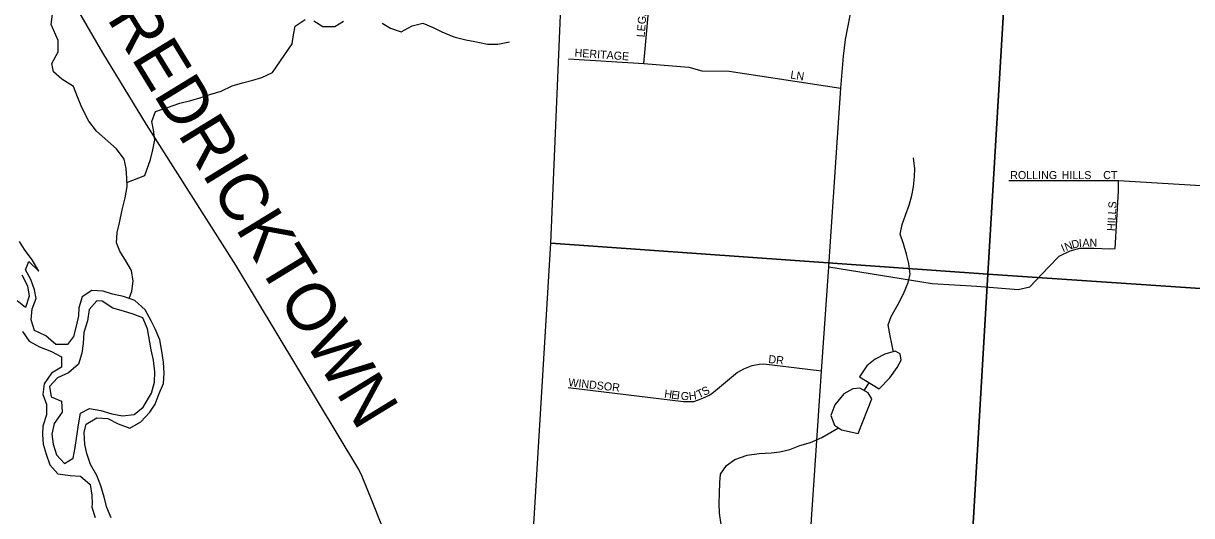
# Model space of a CAD drawing. Extents: x 1759416 to 2214760, y 252598 to 1116833.
# Drawn here: x 1966853 to 1974151, y 882407 to 885483 of the extents above; entities that cross this region are included whole.
import ezdxf

# ---------------------------------------------------------------- set-up
doc = ezdxf.new("R2010")
doc.units = 0
for name, color, linetype in [('GM_X_County_Road', 7, 'Continuous'), ('GM_X_County_Road_Text', 7, 'Continuous'), ('GM_X_Major_River', 7, 'Continuous'), ('GM_X_Minor_Lake', 7, 'Continuous'), ('GM_X_Minor_River', 7, 'Continuous'), ('GM_X_Section', 7, 'Continuous'), ('GM_X_Township_Subdivision', 7, 'Continuous'), ('GM_X_Township_Subdivision_Text', 7, 'Continuous')]:
    doc.layers.add(name, color=color, linetype=linetype)

msp = doc.modelspace()

# ---------------------------------------------------------------- linework, layer by layer
at = {"layer": 'GM_X_County_Road'}
for points in [[(1971696.3, 880878.5), (1971717.5, 881230.8), (1971732.4, 881738.6), (1971805.7, 882814), (1971839.6, 883309.2), (1971884.4, 883962.2), (1971893.1, 884089.6), (1971960.2, 885077.6), (1971976.5, 885277.2), (1971988.6, 885381.3), (1972032.9, 885607.6), (1972159.4, 886032.1), (1972294.1, 886439.7), (1972424.4, 886832.9), (1972458.6, 886927), (1972484, 887035.7), (1972513.6, 887235.8), (1972495.4, 887392.8), (1972465.7, 887599.5), (1972393.5, 887836.3), (1972386.5, 887887.8)], [(1969899.6, 880214.3), (1969862.5, 880222.9), (1969834.4, 880238.5), (1969811.6, 880268.5), (1969777.7, 880318.6), (1969715.8, 880484.9), (1969534.3, 881043.8), (1969358.8, 881582.7), (1969209.2, 882003.4), (1969091.5, 882346), (1969031.6, 882498.2), (1968969.7, 882652.5), (1968949.8, 882694.6), (1968180.5, 883971.3), (1967621.8, 884850.4), (1967348.8, 885297.5), (1966995.8, 885911.3)]]:
    msp.add_lwpolyline(points, dxfattribs=at)
at = {"layer": 'GM_X_Major_River'}
for points in [[(1967402.4, 882394.2), (1967374.7, 882458.5), (1967358.9, 882522.7), (1967337.2, 882592.9), (1967311.5, 882657.2), (1967271.7, 882727.5), (1967250, 882795.8), (1967236.3, 882852), (1967232.6, 882926.2), (1967244.8, 882978.3), (1967311.1, 883018.2), (1967381.2, 883013.9), (1967445.1, 882981.6), (1967519.1, 882953.3), (1967587.3, 882993.2), (1967643.7, 883053.2), (1967675.9, 883103.2), (1967702.3, 883171.3), (1967728.6, 883233.4), (1967732.9, 883297.5), (1967729.2, 883365.7), (1967717.5, 883433.9), (1967705.8, 883506.2), (1967676, 883574.5), (1967652.2, 883624.7), (1967614.5, 883693), (1967548.7, 883751.4), (1967478.7, 883775.7), (1967410.7, 883791.9), (1967350.7, 883810.2), (1967280.6, 883814.4), (1967220.3, 883774.5), (1967200, 883706.4), (1967197.8, 883656.3), (1967183.5, 883590.1), (1967167.2, 883526), (1967128.9, 883476), (1967056.8, 883476.3), (1966993, 883530.6), (1966923, 883562.9), (1966901.3, 883631.2), (1966907.6, 883699.4), (1966933.9, 883763.4), (1966922.1, 883817.6), (1966900.4, 883881.9), (1966866.6, 883942.2), (1966886.9, 883994.2), (1966950.7, 883933.8), (1966909, 884006.2), (1966859.2, 884070.5), (1966829.4, 884120.8)], [(1966842.5, 883912.1), (1966878.2, 883843.8), (1966889.9, 883777.6), (1966865.6, 883707.5), (1966813.7, 883749.8)], [(1967312.3, 883750.2), (1967264, 883694.2), (1967253.7, 883624), (1967231.4, 883551.9), (1967227, 883483.7), (1967218.8, 883421.6), (1967198.4, 883353.5), (1967134.1, 883299.5), (1967065.9, 883267.7), (1967015.6, 883213.7), (1967027.3, 883149.5), (1967091.3, 883123.2), (1967095, 883053), (1967044.6, 882983), (1967030.3, 882916.8), (1967040, 882854.6), (1967059.7, 882786.4), (1967109.6, 882732.1), (1967163.8, 882766), (1967176.1, 882832.1), (1967186.4, 882904.3), (1967196.7, 882974.4), (1967209.1, 883046.6), (1967265.3, 883076.5), (1967337.3, 883064.2), (1967405.3, 883043.9), (1967473.4, 883031.7), (1967545.5, 883039.4), (1967601.8, 883085.4)], [(1967601.8, 883085.4), (1967654.2, 883171.4), (1967672.5, 883241.6), (1967674.8, 883305.7), (1967667.1, 883378), (1967651.4, 883442.2), (1967628, 883574.6), (1967600.2, 883642.9), (1967538.2, 883665.2), (1967478.3, 883685.4), (1967412.3, 883703.7), (1967346.4, 883748), (1967312.3, 883750.2)], [(1966846.9, 883557.2), (1966888.7, 883496.9), (1966954.6, 883462.6), (1967028.6, 883432.2), (1967090.5, 883399.9), (1967092.2, 883333.8), (1967028, 883297.9), (1966983.6, 883229.8), (1966975.3, 883163.7), (1966997.1, 883103.4), (1966996.8, 883037.3), (1966974.4, 882967.2), (1966972.2, 882915), (1966975.9, 882852.8), (1966995.7, 882790.6), (1967019.4, 882724.3), (1967069.2, 882668), (1967145.3, 882657.8), (1967209.3, 882653.5), (1967271.2, 882601.2), (1967280.9, 882535), (1967282.7, 882480.8)], [(1967282.7, 882480.8), (1967280.6, 882460.8), (1967302.3, 882396.5)]]:
    msp.add_lwpolyline(points, dxfattribs=at)
at = {"layer": 'GM_X_Minor_Lake'}
for points in [[(1972199.3, 883198.8), (1972265.7, 883268.4), (1972312.2, 883332.2), (1972336.5, 883378.2), (1972330.8, 883418.3), (1972298.8, 883434.5), (1972234.7, 883416.9), (1972174.4, 883385.2), (1972122.1, 883343.5), (1972075.6, 883273.7)], [(1972075.6, 883273.7), (1972199.3, 883198.8)], [(1972152.8, 883136.9), (1972131, 883175.1), (1972079.2, 883203.5), (1972035.1, 883199.8), (1971978.8, 883168.1), (1971922.4, 883100.3), (1971897.9, 883032.4), (1971919.5, 882972.2), (1971963.4, 882943.8), (1972067.4, 882921.1)], [(1972067.4, 882921.1), (1972152.8, 883136.9)]]:
    msp.add_lwpolyline(points, dxfattribs=at)
at = {"layer": 'GM_X_Minor_River'}
for points in [[(1967514.6, 883763.2), (1967530.4, 883808.7), (1967539.5, 883872.8), (1967528.5, 883939.1), (1967493.3, 883999.8), (1967456.2, 884058.5), (1967435, 884111), (1967440, 884175.1), (1967453, 884237.1), (1967470.2, 884317.1), (1967489.4, 884393.1), (1967500.6, 884463.1), (1967499.4, 884515.3), (1967496.3, 884575.5), (1967483.2, 884633.9), (1967434.1, 884698.8), (1967380.8, 884747.7), (1967309.6, 884808.8), (1967262.5, 884871.7), (1967217.7, 884956.6), (1967190.7, 885023.2), (1967165.6, 885087.7), (1967094.2, 885134.8), (1967040.8, 885179.7), (1967031.6, 885232), (1967070.8, 885305.7), (1967069.9, 885375.9), (1967027.4, 885474.8), (1967036.7, 885556.9)], [(1968458.6, 885248), (1968531.4, 885355.6), (1968539.7, 885411.6), (1968552.1, 885465.6), (1968614.4, 885507.3)], [(1968668.4, 885498.9), (1968724.2, 885462.5), (1968798.3, 885464), (1968852.6, 885495.8)], [(1969094.7, 885484.2), (1969146.6, 885451.8), (1969212.5, 885429.3), (1969282.8, 885467), (1969349, 885484.6), (1969412.9, 885456.1), (1969466.7, 885429.7), (1969542.6, 885399.2), (1969616.6, 885378.7), (1969672.5, 885368.3), (1969752.5, 885351.8), (1969816.6, 885353.4), (1969890.7, 885366.9)], [(1967500, 884488.4), (1967611.8, 884531.8), (1967647.5, 884631.6), (1967662.5, 884693.5), (1967673.4, 884755.6), (1967666.4, 884817.9), (1967655.2, 884870.2), (1967678.2, 884932), (1967752.7, 884957.1), (1967831.3, 884984), (1967899.7, 885001.1), (1967956, 885016.4), (1968018.5, 885037.6), (1968089, 885058.7), (1968157.6, 885091.8), (1968222, 885111), (1968286.4, 885128.1), (1968342.8, 885143.4), (1968409.4, 885176.5), (1968458.6, 885248)], [(1972288, 883431.5), (1972267.4, 883530.8), (1972255.8, 883599), (1972274.2, 883651), (1972318.7, 883728.8), (1972351.1, 883792.7), (1972379.6, 883864.7), (1972392, 883916.7), (1972384.4, 883982.8), (1972370.7, 884041), (1972351.1, 884105.2), (1972331.5, 884165.5), (1972343.9, 884225.5), (1972364.3, 884283.4), (1972386.7, 884347.4), (1972403.1, 884407.4), (1972413.4, 884461.4), (1972419.8, 884523.5), (1972422.1, 884573.6), (1972414.6, 884641.7)], [(1972135, 883237.7), (1972103.6, 883190.1)], [(1971213, 882351.7), (1971201.4, 882423.8), (1971199.8, 882483.9), (1971202.2, 882546), (1971204.6, 882614.1), (1971208.9, 882666.2), (1971245.3, 882720), (1971297.6, 882757.8), (1971373.9, 882785.3), (1971450, 882794.9), (1971524.1, 882800.4), (1971578.2, 882806.1), (1971642.3, 882819.7), (1971704.5, 882845.3), (1971770.7, 882864.9), (1971841, 882896.5), (1971946.3, 882954.9)]]:
    msp.add_lwpolyline(points, dxfattribs=at)
at = {"layer": 'GM_X_Section'}
for points in [[(1973201.1, 889325.6), (1972879, 883915.7), (1970148, 884109.8), (1970207.7, 885533.8), (1970365.3, 889039.6), (1970386.1, 889501.6)], [(1973201.1, 889325.6), (1978598.9, 889047.5), (1978479.1, 886915.7), (1978369.9, 884986.1), (1978280.9, 883551.6), (1972879, 883915.7)], [(1970148, 884109.8), (1972879, 883915.7), (1972556.8, 878461.8), (1969825.9, 878607.8), (1970019.1, 881976)], [(1972879, 883915.7), (1978280.9, 883551.6), (1978207.7, 882329.1), (1977972.6, 878195.7), (1972556.8, 878461.8)]]:
    msp.add_lwpolyline(points, close=True, dxfattribs=at)
at = {"layer": 'GM_X_Township_Subdivision'}
for points in [[(1970729.9, 885230.9), (1970770.1, 885694.3)], [(1970257.9, 885261.9), (1970729.9, 885230.9), (1971011.2, 885209.9), (1971092, 885185.4), (1971261.6, 885183.7), (1971960.2, 885077.6)], [(1971884.4, 883962.2), (1972529.6, 883857), (1972808.9, 883840.2), (1973068.2, 883819.8), (1973139.9, 883836.9), (1973258, 883959.8), (1973323.1, 884027.4), (1973392.2, 884061.7), (1973453.9, 884078.1), (1973539.5, 884077.6), (1973640.5, 884074), (1973672.9, 884075.2), (1973695, 884433.7), (1973695.2, 884500.6), (1974210.8, 884469.9), (1974664.8, 884461), (1974869, 884505.2)], [(1973009.2, 884500.6), (1973695.2, 884500.6)], [(1971839.6, 883309.2), (1971478.5, 883353.1), (1971452.8, 883351.4), (1971404.7, 883343.7), (1971384.1, 883334.2), (1971352.3, 883323.1), (1971315.4, 883300.8), (1971164.3, 883177.1), (1971141.9, 883160.6), (1971100.2, 883140.8), (1971068.4, 883128.8), (1971038.5, 883118.9), (1971002.8, 883118.9), (1970976.1, 883117.7), (1970256.4, 883206.1)]]:
    msp.add_lwpolyline(points, dxfattribs=at)

# ---------------------------------------------------------------- texts
at = {"layer": 'GM_X_County_Road_Text'}
msp.add_text('FREDRICKTOWN', height=300, rotation=301.47134, dxfattribs=at).set_placement((1967243.4, 885723))
at = {"layer": 'GM_X_Township_Subdivision_Text'}
for s, rotation, p in [('LEGACY CT', 85.60086, (1970733.8, 885394.3)), ('HERITAGE', 355.85451, (1970295.1, 885275.4)), ('LN', 351.01969, (1971642.3, 885138.9)), ('ROLLING', 0.00001, (1973018, 884509.8)), ('HILLS', 0.00001, (1973339.2, 884509.8)), ('CT', 0.00001, (1973598.8, 884509.8)), ('HILLS', 87.06016, (1973673, 884184.1)), ('N', 20.12878, (1973368, 884059.7)), ('D', 14.13166, (1973408, 884074.4)), ('I', 4.54953, (1973448.5, 884084.8)), ('A', 1.24584, (1973469.6, 884086.5)), ('N', 0.00001, (1973513.4, 884087.4)), ('I', 22.90577, (1973348.3, 884051.3)), ('DR', 353.99459, (1971505.4, 883361.4)), ('WINDSOR', 353.85363, (1970255.8, 883216.2)), ('H', 352.19447, (1970854.6, 883145.7)), ('E', 352.19055, (1970898.2, 883139.8)), ('I', 352.18085, (1970933.1, 883135)), ('G', 355.78152, (1970958.3, 883131.6)), ('H', 7.88388, (1971013.6, 883128.8)), ('T', 25.02556, (1971072.8, 883139.4)), ('S', 27.01543, (1971106.4, 883155.1))]:
    msp.add_text(s, height=50, rotation=rotation, dxfattribs=at).set_placement(p)

doc.saveas('drawing.dxf')
